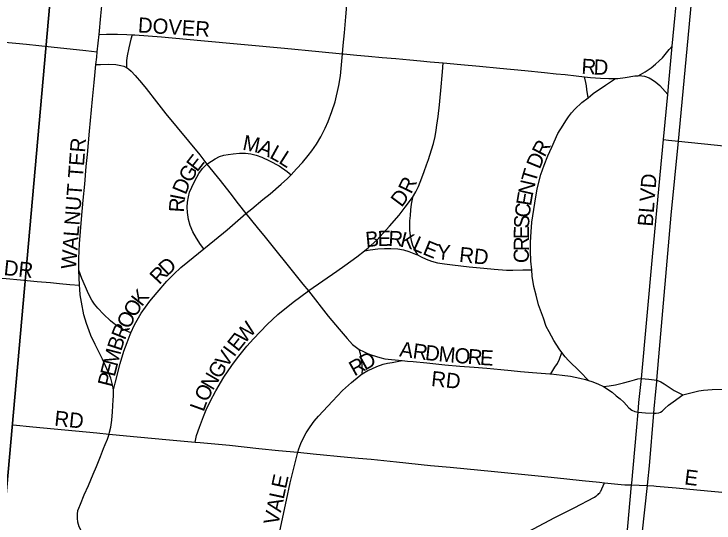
# Model space of a CAD drawing. Extents: x -209 to 4852, y 0 to 905.
# Drawn here: x 111.72 to 120.48, y 303.5 to 309.86 of the extents above; entities that cross this region are included whole.
import ezdxf

# ---------------------------------------------------------------- set-up
doc = ezdxf.new("R2010")
doc.units = 0
for name, color, linetype in [('GM_X_Airport_Location_Class_2', 7, 'Continuous'), ('GM_X_Airport_Location_Class_3', 7, 'Continuous'), ('GM_X_Minor_River', 7, 'Continuous')]:
    doc.layers.add(name, color=color, linetype=linetype)

msp = doc.modelspace()

# ---------------------------------------------------------------- linework, layer by layer
at = {"layer": 'GM_X_Airport_Location_Class_2'}
for points in [[(119.9616, 309.4598), (120.0386, 310.2789), (120.0972, 310.975)], [(120.0378, 308.2708), (120.1731, 309.6916), (120.2893, 310.9573)], [(112.7889, 309.6053), (112.8104, 309.8369), (112.8261, 310.0046), (112.8456, 310.2148), (112.8615, 310.3861), (112.8759, 310.5402), (112.8909, 310.7018), (112.9095, 310.9021)], [(115.835, 309.3644), (115.8439, 309.4656), (115.8582, 309.6258), (115.8763, 309.827), (115.8902, 309.9714), (115.9012, 310.087), (115.9232, 310.3139), (115.9411, 310.5417), (115.9463, 310.5995), (115.9482, 310.6245)], [(112.7662, 309.3887), (112.7889, 309.6053)], [(112.7889, 309.6053), (112.8795, 309.6099), (112.9576, 309.6108), (113.0178, 309.6098), (113.135, 309.6041), (113.2014, 309.6009)], [(113.2014, 309.6009), (113.1878, 309.5449), (113.1621, 309.4395), (113.1405, 309.3394), (113.1319, 309.2786), (113.131, 309.2407), (113.1324, 309.192)], [(113.2014, 309.6009), (113.2378, 309.5991), (113.568, 309.5775), (114.0605, 309.5298), (115.1079, 309.4321), (115.5395, 309.3922), (115.835, 309.3644)], [(111.3554, 309.5383), (111.4397, 309.5273), (111.5684, 309.5119), (111.878, 309.483), (112.1877, 309.4506), (112.6208, 309.4043), (112.7662, 309.3887)], [(119.5335, 309.089), (119.6206, 309.1397), (119.6968, 309.1899), (119.7506, 309.2325), (119.797, 309.2756), (119.8379, 309.3124), (119.9251, 309.4163), (119.9616, 309.4598)], [(119.9046, 308.8538), (119.9186, 309.0012), (119.9616, 309.4598)], [(112.7488, 309.2294), (112.7595, 309.3234), (112.7662, 309.3887)], [(115.1911, 307.8516), (115.2595, 307.9232), (115.335, 308.0054), (115.4041, 308.0908), (115.4501, 308.1501), (115.5093, 308.2356), (115.5652, 308.3243), (115.6179, 308.4328), (115.654, 308.5183), (115.7033, 308.64), (115.7428, 308.7649), (115.7875, 308.9659), (115.8081, 309.0881), (115.8268, 309.2728), (115.835, 309.3644)], [(115.835, 309.3644), (115.8477, 309.3631), (116.0141, 309.348), (116.159, 309.3347), (116.3327, 309.3189), (116.5009, 309.3035), (116.6781, 309.2873), (116.8097, 309.2753), (116.9318, 309.2641), (117.0936, 309.2493)], [(116.7125, 307.5657), (116.7511, 307.6367), (116.7842, 307.7058), (116.8288, 307.8116), (116.8581, 307.8901), (116.8877, 307.9756), (116.9108, 308.0413), (116.9502, 308.163), (116.9732, 308.2419), (116.9929, 308.3315), (117.0075, 308.4073), (117.0162, 308.4726), (117.0326, 308.5777), (117.0491, 308.725), (117.0577, 308.8183), (117.0656, 308.9033), (117.0847, 309.1396), (117.0936, 309.2493)], [(117.0936, 309.2493), (117.3161, 309.2297), (117.5489, 309.209), (117.8057, 309.1838), (118.115, 309.1533), (118.3645, 309.1284), (118.5096, 309.1138), (118.622, 309.1026), (118.76, 309.0888), (118.8618, 309.0763)], [(112.5354, 306.6584), (112.537, 306.8037), (112.5441, 306.988), (112.5689, 307.2941), (112.5906, 307.5348), (112.6085, 307.7353), (112.6284, 307.9558), (112.6415, 308.1035), (112.668, 308.3979), (112.7045, 308.7973), (112.7258, 309.0053), (112.7347, 309.0931), (112.7488, 309.2294)], [(112.7488, 309.2294), (112.8041, 309.2311), (112.906, 309.2345), (112.9981, 309.2279), (113.0607, 309.2191), (113.0985, 309.2068), (113.1324, 309.192)], [(113.1324, 309.192), (113.1554, 309.1745), (113.1918, 309.1446), (113.2405, 309.092), (113.3189, 309), (113.3771, 308.9297), (113.5085, 308.7636), (113.6222, 308.6145), (114.0489, 308.1005), (114.1389, 307.9844)], [(118.908, 308.8148), (118.8947, 308.9162), (118.8885, 308.9633), (118.8783, 309.0065), (118.8618, 309.0763)], [(118.8618, 309.0763), (118.9402, 309.0667), (119.0629, 309.0605), (119.1695, 309.0562), (119.2524, 309.0562)], [(119.2524, 309.0562), (119.279, 309.0562), (119.3705, 309.0651), (119.4924, 309.0866), (119.5335, 309.089)], [(119.5335, 309.089), (119.5536, 309.0901), (119.5794, 309.0867), (119.6143, 309.082), (119.6727, 309.0618), (119.7153, 309.0376), (119.7562, 309.0098), (119.8063, 308.9689), (119.8713, 308.8927), (119.9046, 308.8538)], [(118.908, 308.8148), (118.9739, 308.8676), (119.1255, 308.9703), (119.2524, 309.0562)], [(118.2023, 306.663), (118.1914, 306.7704), (118.1885, 306.9019), (118.1885, 307.0078), (118.1942, 307.1392), (118.2056, 307.2594), (118.2399, 307.4968), (118.2705, 307.6737), (118.3187, 307.8532), (118.3569, 307.9708), (118.4025, 308.0858), (118.4547, 308.1981), (118.5316, 308.3662), (118.5952, 308.4732), (118.6278, 308.5255), (118.6633, 308.5756), (118.702, 308.6237), (118.7433, 308.6693), (118.8317, 308.7536), (118.908, 308.8148)], [(119.8512, 308.2911), (119.9046, 308.8538)], [(119.5756, 305.3046), (119.7138, 306.8237), (119.8084, 307.8508), (119.8512, 308.2911)], [(119.8512, 308.2911), (119.9163, 308.2844), (120.0378, 308.2708)], [(119.7673, 305.284), (119.7939, 305.5744), (119.9497, 307.3464), (120.0378, 308.2708)], [(120.0378, 308.2708), (121.5428, 308.1175)], [(114.1389, 307.9844), (114.1948, 308.0226), (114.2417, 308.0522), (114.2967, 308.0785), (114.3493, 308.0949), (114.4029, 308.1036), (114.4677, 308.1147), (114.5466, 308.1211), (114.619, 308.1211), (114.6881, 308.1113), (114.7531, 308.0942), (114.8232, 308.0709), (114.9212, 308.0264), (115.0403, 307.9611), (115.1418, 307.891), (115.1911, 307.8516)], [(114.0993, 306.9254), (114.0595, 306.9803), (114.0058, 307.0597), (113.9614, 307.1391), (113.9288, 307.2162), (113.9078, 307.2932), (113.893, 307.3807), (113.8916, 307.445), (113.8966, 307.5097), (113.9078, 307.5758), (113.9218, 307.6342), (113.9474, 307.6949), (113.9848, 307.7743), (114.0374, 307.8685), (114.0829, 307.9284), (114.1389, 307.9844)], [(114.1389, 307.9844), (114.3043, 307.7795), (114.4246, 307.6243), (114.5297, 307.4886), (114.6252, 307.3653)], [(114.6252, 307.3653), (114.7002, 307.4269), (114.8374, 307.5399), (114.9307, 307.6141), (115.0655, 307.7325), (115.1444, 307.8048), (115.1911, 307.8516)], [(116.1094, 306.9001), (116.1543, 306.9356), (116.2631, 307.0353), (116.4216, 307.2082), (116.5443, 307.3471), (116.6194, 307.4452), (116.7125, 307.5657)], [(116.7125, 307.5657), (116.6962, 307.4815), (116.6868, 307.4144), (116.6803, 307.3403), (116.6738, 307.2759), (116.6738, 307.2147), (116.6738, 307.1535), (116.6803, 307.0924), (116.6932, 307.0279), (116.7125, 306.97), (116.7416, 306.9022), (116.7733, 306.8488)], [(114.0993, 306.9254), (114.1213, 306.9433), (114.3928, 307.163), (114.6252, 307.3653)], [(114.6252, 307.3653), (114.7651, 307.1935), (114.866, 307.0696), (114.9487, 306.9681), (115.1888, 306.6704), (115.3393, 306.4836), (115.4076, 306.3988)], [(113.1845, 305.8743), (113.2307, 305.9733), (113.2635, 306.0326), (113.3162, 306.1213), (113.4247, 306.2693), (113.5141, 306.3781), (113.636, 306.5187), (113.7225, 306.6077), (113.8124, 306.6932), (113.8997, 306.7639), (114.0993, 306.9254)], [(115.4076, 306.3988), (115.4142, 306.4035), (115.7647, 306.6476), (115.8659, 306.7168), (116.0157, 306.8261), (116.1094, 306.9001)], [(116.1094, 306.9001), (116.1815, 306.9114), (116.2782, 306.9265), (116.3598, 306.9296), (116.4385, 306.9296), (116.5261, 306.9235), (116.5987, 306.9114), (116.6651, 306.8933), (116.7499, 306.86), (116.7733, 306.8488)], [(116.7733, 306.8488), (116.8194, 306.8267), (116.8799, 306.7965), (116.9494, 306.7693), (117.0219, 306.7511), (117.1097, 306.736), (117.2124, 306.7239), (117.418, 306.6998), (117.6055, 306.6817), (117.7324, 306.6695), (117.8866, 306.6574), (117.9653, 306.6574), (118.0923, 306.6604), (118.2023, 306.663)], [(112.5437, 306.4698), (112.5354, 306.6584)], [(113.1845, 305.8743), (113.1559, 305.8872), (113.0902, 305.9168), (113.0275, 305.9532), (112.9776, 305.9876), (112.93, 306.0256), (112.8419, 306.11), (112.7721, 306.1821), (112.7315, 306.2346), (112.6992, 306.2839), (112.6568, 306.3603), (112.6167, 306.4494), (112.5739, 306.5547), (112.5354, 306.6584)], [(118.5805, 305.6303), (118.5478, 305.6731), (118.4804, 305.7769), (118.4219, 305.8861), (118.3857, 305.9553), (118.3483, 306.0564), (118.2877, 306.2263), (118.2571, 306.3471), (118.2314, 306.4557), (118.2105, 306.5826), (118.2023, 306.663)], [(111.2316, 306.5053), (111.2935, 306.524), (111.3412, 306.5374), (111.3926, 306.5479), (111.4397, 306.5548), (111.5283, 306.5575), (111.6242, 306.5539), (111.8047, 306.5374), (112.0146, 306.5182), (112.1791, 306.5032), (112.2944, 306.4926), (112.4219, 306.481), (112.5437, 306.4698)], [(112.9686, 305.1638), (112.961, 305.2083), (112.9485, 305.2585), (112.9334, 305.3088), (112.9122, 305.3642), (112.8871, 305.4236), (112.8327, 305.5465), (112.7406, 305.7305), (112.6863, 305.8414), (112.6629, 305.898), (112.6298, 305.9924), (112.5969, 306.1009), (112.5673, 306.2588), (112.5533, 306.3517), (112.5465, 306.4213), (112.5437, 306.4698)], [(113.9913, 304.5086), (114.0092, 304.5919), (114.0432, 304.6939), (114.0958, 304.827), (114.1298, 304.9105), (114.1793, 305.0158), (114.2505, 305.1487), (114.3495, 305.319), (114.4516, 305.4675), (114.5222, 305.562), (114.6374, 305.7077), (114.7206, 305.7993), (114.89, 305.9775), (115.0252, 306.103), (115.2167, 306.2598), (115.4076, 306.3988)], [(115.4076, 306.3988), (115.6552, 306.0832), (115.7945, 305.9223), (115.8924, 305.8035), (115.9619, 305.7305), (116.0086, 305.6902), (116.0438, 305.6668)], [(112.9686, 305.1638), (112.9882, 305.246), (113.054, 305.4926), (113.1, 305.6472), (113.1395, 305.7557), (113.1757, 305.8542), (113.1845, 305.8743)], [(116.0438, 305.6668), (116.0957, 305.6395), (116.1477, 305.6161), (116.2074, 305.5954), (116.3036, 305.5654), (116.3659, 305.5511), (116.4465, 305.5395), (116.582, 305.5268)], [(116.0802, 305.3601), (116.084, 305.4173), (116.0816, 305.4673), (116.0712, 305.5519), (116.0605, 305.6109), (116.0438, 305.6668)], [(118.4424, 305.3614), (118.4942, 305.4443), (118.5242, 305.4921), (118.5485, 305.5475), (118.5805, 305.6303)], [(118.9152, 305.2801), (118.8084, 305.3887), (118.7584, 305.4378), (118.7078, 305.4845), (118.6638, 305.5281), (118.623, 305.5745), (118.5805, 305.6303)], [(116.0802, 305.3601), (116.1523, 305.4033), (116.2018, 305.4256), (116.2659, 305.4537), (116.3451, 305.4823), (116.3971, 305.4953), (116.4582, 305.5057), (116.582, 305.5268)], [(116.582, 305.5268), (116.6494, 305.5204), (116.7207, 305.5147), (116.8887, 305.4977), (117.1156, 305.4747), (117.3028, 305.4596), (117.4806, 305.4451), (117.6413, 305.4332), (117.8159, 305.4156), (117.9437, 305.4036), (118.0626, 305.3926), (118.2138, 305.3794), (118.4276, 305.3629), (118.4424, 305.3614)], [(115.2743, 304.3807), (115.2874, 304.4235), (115.3138, 304.4925), (115.34, 304.5451), (115.3795, 304.6241), (115.4289, 304.6996), (115.4814, 304.7719), (115.534, 304.8345), (115.7084, 305.0219), (115.8333, 305.1533), (115.9457, 305.2542), (116.0413, 305.3324), (116.0802, 305.3601)], [(118.4424, 305.3614), (118.5854, 305.3465), (118.6891, 305.3323), (118.8068, 305.3091), (118.8754, 305.2922), (118.9152, 305.2801)], [(118.9152, 305.2801), (118.9548, 305.2661), (119.0306, 305.2366), (119.1004, 305.2043)], [(119.1004, 305.2043), (119.1741, 305.2134), (119.2528, 305.2255), (119.3514, 305.2478), (119.4321, 305.2694), (119.4906, 305.2869), (119.5318, 305.2991), (119.5756, 305.3046)], [(119.5331, 304.8825), (119.5454, 305.0047), (119.5756, 305.3046)], [(119.5756, 305.3046), (119.6687, 305.2964)], [(119.6687, 305.2964), (119.7673, 305.284)], [(119.7295, 304.8706), (119.7345, 304.9239), (119.7547, 305.1412), (119.7673, 305.2634), (119.7673, 305.284)], [(119.7673, 305.284), (119.8207, 305.2607), (119.8622, 305.2388), (119.9237, 305.1937), (119.987, 305.1523), (120.094, 305.0994)], [(112.9133, 304.6085), (112.9199, 304.6316), (112.9353, 304.6944), (112.9479, 304.783), (112.9553, 304.8876), (112.9654, 305.0388), (112.9685, 305.0849), (112.9686, 305.1638)], [(119.1004, 305.2043), (119.2077, 305.1318), (119.26, 305.0887), (119.3086, 305.0502), (119.3543, 305.0083), (119.4173, 304.9387), (119.4565, 304.906), (119.4934, 304.8896), (119.5331, 304.8825)], [(120.094, 305.0994), (120.2106, 305.129), (120.2959, 305.1486), (120.3517, 305.1569), (120.4617, 305.1668), (120.5948, 305.1716), (120.7275, 305.1645), (121.2716, 305.1116)], [(119.7295, 304.8706), (119.7591, 304.8691), (119.7932, 304.8746), (119.8152, 304.8828), (119.8344, 304.8937), (119.8684, 304.9268), (119.9166, 304.9714), (119.9722, 305.014), (120.094, 305.0994)], [(119.453, 303.973), (119.455, 303.9951), (119.5138, 304.6494), (119.5331, 304.8825)], [(119.5331, 304.8825), (119.6276, 304.876)], [(119.6276, 304.876), (119.7295, 304.8706)], [(119.6506, 303.9643), (119.6555, 304.0111), (119.677, 304.2132), (119.7295, 304.8706)], [(111.7064, 304.7242), (111.7123, 304.7236), (111.9593, 304.7014), (112.7605, 304.6232), (112.9133, 304.6085)], [(112.6799, 303.197), (112.6782, 303.2173), (112.6699, 303.2492), (112.6587, 303.2698), (112.6451, 303.2918), (112.6244, 303.3213), (112.5955, 303.3602), (112.563, 303.4032), (112.5373, 303.4494), (112.5218, 303.5061), (112.5166, 303.5559), (112.5166, 303.6056), (112.5235, 303.652), (112.5338, 303.6828), (112.5544, 303.7344), (112.6037, 303.8495), (112.654, 303.9666), (112.714, 304.1067), (112.7541, 304.2045), (112.8049, 304.3288), (112.8451, 304.4266), (112.8655, 304.4769), (112.8917, 304.5439), (112.9133, 304.6085)], [(112.9133, 304.6085), (113.1303, 304.5862), (113.6222, 304.5404), (113.9913, 304.5086)], [(113.9913, 304.5086), (114.0525, 304.5031), (114.4208, 304.469), (114.7895, 304.4296), (115.0355, 304.4031), (115.2743, 304.3807)], [(114.5281, 302.6899), (114.5491, 302.6977), (114.5736, 302.71), (114.6594, 302.7563), (114.735, 302.809), (114.814, 302.8714), (114.8731, 302.9306), (114.9356, 303.0194), (114.9718, 303.0918), (114.9981, 303.1673), (115.0211, 303.2462), (115.0375, 303.3219), (115.0605, 303.4304), (115.0869, 303.5718), (115.1328, 303.7822), (115.1814, 303.9997), (115.2579, 304.3149), (115.2743, 304.3807)], [(115.2743, 304.3807), (115.4664, 304.3616), (115.8986, 304.3211), (116.0371, 304.308), (116.1956, 304.2931), (116.5096, 304.2637), (116.9377, 304.2177), (117.1841, 304.1932), (117.7361, 304.1421), (118.2435, 304.0898), (118.447, 304.0689), (118.642, 304.0488), (118.8362, 304.0288), (119.0491, 304.0069), (119.1146, 304.0001)], [(117.9315, 303.2829), (117.9733, 303.3019), (118.2232, 303.4258), (118.4915, 303.5659), (118.736, 303.6862), (118.9877, 303.8206), (119.0042, 303.8312), (119.0132, 303.8377), (119.0191, 303.8425), (119.0255, 303.8476), (119.0328, 303.8541), (119.0439, 303.8651), (119.0536, 303.8762), (119.0592, 303.8836), (119.0631, 303.8891), (119.0659, 303.893), (119.0689, 303.8974), (119.0721, 303.904), (119.0814, 303.9249), (119.1146, 304.0001)], [(119.1146, 304.0001), (119.3242, 303.9786), (119.3665, 303.9756), (119.453, 303.973)], [(119.3429, 302.7534), (119.453, 303.973)], [(119.453, 303.973), (119.5483, 303.9696), (119.6506, 303.9643)], [(119.5259, 302.7366), (119.5536, 303.0511), (119.6506, 303.9643)], [(119.6506, 303.9643), (119.7294, 303.9602), (119.7616, 303.9586), (120.0099, 303.9366), (120.2691, 303.9121), (120.6758, 303.8737), (121.9203, 303.751), (122.2787, 303.7156), (122.4854, 303.6954), (122.6712, 303.6765), (122.8899, 303.6548), (123.0315, 303.6409), (123.2877, 303.6156), (123.3974, 303.6048)]]:
    msp.add_lwpolyline(points, dxfattribs=at)
at = {"layer": 'GM_X_Minor_River'}
for points in [[(112.672, 315.6227), (110.8632, 295.3198), (90.6477, 297.385), (92.468, 317.4452)], [(112.672, 315.6227), (132.7247, 313.81), (130.8333, 293.5535), (110.8632, 295.3198)]]:
    msp.add_lwpolyline(points, close=True, dxfattribs=at)

# ---------------------------------------------------------------- texts
at = {"layer": 'GM_X_Airport_Location_Class_3'}
for s, height, rotation, p in [('DOVER', 0.18939, 356.42565, (113.2707, 309.6316)), ('R', 0.1894, 356.45245, (118.8211, 309.1149)), ('D', 0.1894, 357.73829, (118.9754, 309.1054)), ('WALNUT TER', 0.18939, 85.60129, (112.4995, 306.6655)), ('M', 0.1894, 348.38998, (114.5751, 308.1661)), ('A', 0.1894, 337.80891, (114.7621, 308.1286)), ('L', 0.1894, 330.99051, (114.9111, 308.0682)), ('R', 0.1894, 62.45748, (118.3643, 308.0617)), ('E', 0.1894, 52.04835, (114.0149, 307.8767)), ('L', 0.1894, 327.46176, (115.025, 308.0051)), ('D', 0.1894, 67.62224, (118.3027, 307.9117)), ('G', 0.1894, 58.84504, (113.932, 307.7389)), ('T', 0.1894, 73.49175, (118.2507, 307.7412)), ('BLVD', 0.18939, 85.48826, (119.7163, 307.1989)), ('D', 0.1894, 67.57349, (113.8719, 307.5917)), ('R', 0.1894, 64.165, (116.6938, 307.6019)), ('N', 0.1894, 77.19379, (118.2146, 307.5818)), ('I', 0.1894, 78.73294, (113.8584, 307.5193)), ('D', 0.1894, 53.3443, (116.5744, 307.4354)), ('E', 0.1894, 80.61403, (118.1934, 307.4532)), ('R', 0.1894, 86.23277, (113.8494, 307.3762)), ('C', 0.1894, 82.64606, (118.1745, 307.3062)), ('S', 0.1894, 87.29447, (118.1685, 307.1771)), ('B', 0.1894, 5.47141, (116.1307, 306.9458)), ('E', 0.1894, 1.20202, (116.2763, 306.9599)), ('R', 0.1894, 357.18126, (116.4061, 306.9627)), ('E', 0.1894, 89.67212, (118.1678, 307.0458)), ('K', 0.1894, 345.61915, (116.5459, 306.9568)), ('L', 0.1894, 336.02642, (116.6994, 306.9182)), ('R', 0.1894, 89.68425, (118.167, 306.8958)), ('E', 0.1894, 337.70851, (116.8267, 306.8617)), ('Y', 0.1894, 354.6655, (117.0083, 306.7969)), ('RD', 0.18939, 353.98321, (117.2886, 306.7625)), ('C', 0.1894, 89.68425, (118.1662, 306.7459)), ('D', 0.1894, 43.54704, (113.6412, 306.5772)), ('DR', 0.18939, 353.99459, (111.5889, 306.5982)), ('R', 0.1894, 47.23295, (113.5416, 306.4694)), ('K', 0.1894, 52.05024, (113.3232, 306.1936)), ('O', 0.1894, 58.59012, (113.2397, 306.056)), ('O', 0.1894, 62.63338, (113.1648, 305.9111)), ('W', 0.1894, 47.64035, (114.6063, 305.7304)), ('R', 0.1894, 68.00021, (113.1105, 305.7763)), ('B', 0.1894, 71.77238, (113.0647, 305.6369)), ('E', 0.1894, 51.46823, (114.5255, 305.6287)), ('A', 0.1894, 351.92864, (116.5403, 305.5814)), ('M', 0.1894, 75.69868, (113.0163, 305.4464)), ('V', 0.1894, 55.99469, (114.3851, 305.4266)), ('I', 0.1894, 53.59342, (114.4771, 305.5631)), ('R', 0.1894, 352.1437, (116.706, 305.5579)), ('D', 0.1894, 354.06816, (116.8615, 305.5365)), ('M', 0.1894, 355.00758, (117.0306, 305.519)), ('O', 0.1894, 355.04904, (117.2301, 305.5016)), ('R', 0.1894, 355.03868, (117.3961, 305.4872)), ('E', 0.1894, 356.63397, (117.5512, 305.4738)), ('D', 0.1894, 29.02913, (116.115, 305.4004)), ('E', 0.1894, 75.74065, (112.9835, 305.3172)), ('G', 0.1894, 57.25558, (114.2956, 305.2873)), ('R', 0.1894, 29.3022, (115.9843, 305.3271)), ('RD', 0.18939, 353.99339, (116.9385, 305.211)), ('P', 0.1894, 75.69868, (112.9505, 305.1879)), ('N', 0.1894, 59.73726, (114.2127, 305.1452)), ('O', 0.1894, 63.34698, (114.1395, 304.9991)), ('L', 0.1894, 70.14764, (114.0965, 304.8791)), ('RD', 0.18939, 353.99339, (112.2222, 304.7149)), ('E', 0.1894, 352.85145, (120.1063, 303.9815)), ('E', 0.1894, 77.89188, (115.1268, 303.9165)), ('L', 0.1894, 77.91011, (115.0989, 303.7862)), ('A', 0.1894, 77.88844, (115.064, 303.6232)), ('V', 0.1894, 77.91354, (115.0291, 303.4602))]:
    msp.add_text(s, height=height, rotation=rotation, dxfattribs=at).set_placement(p)

doc.saveas('drawing.dxf')
